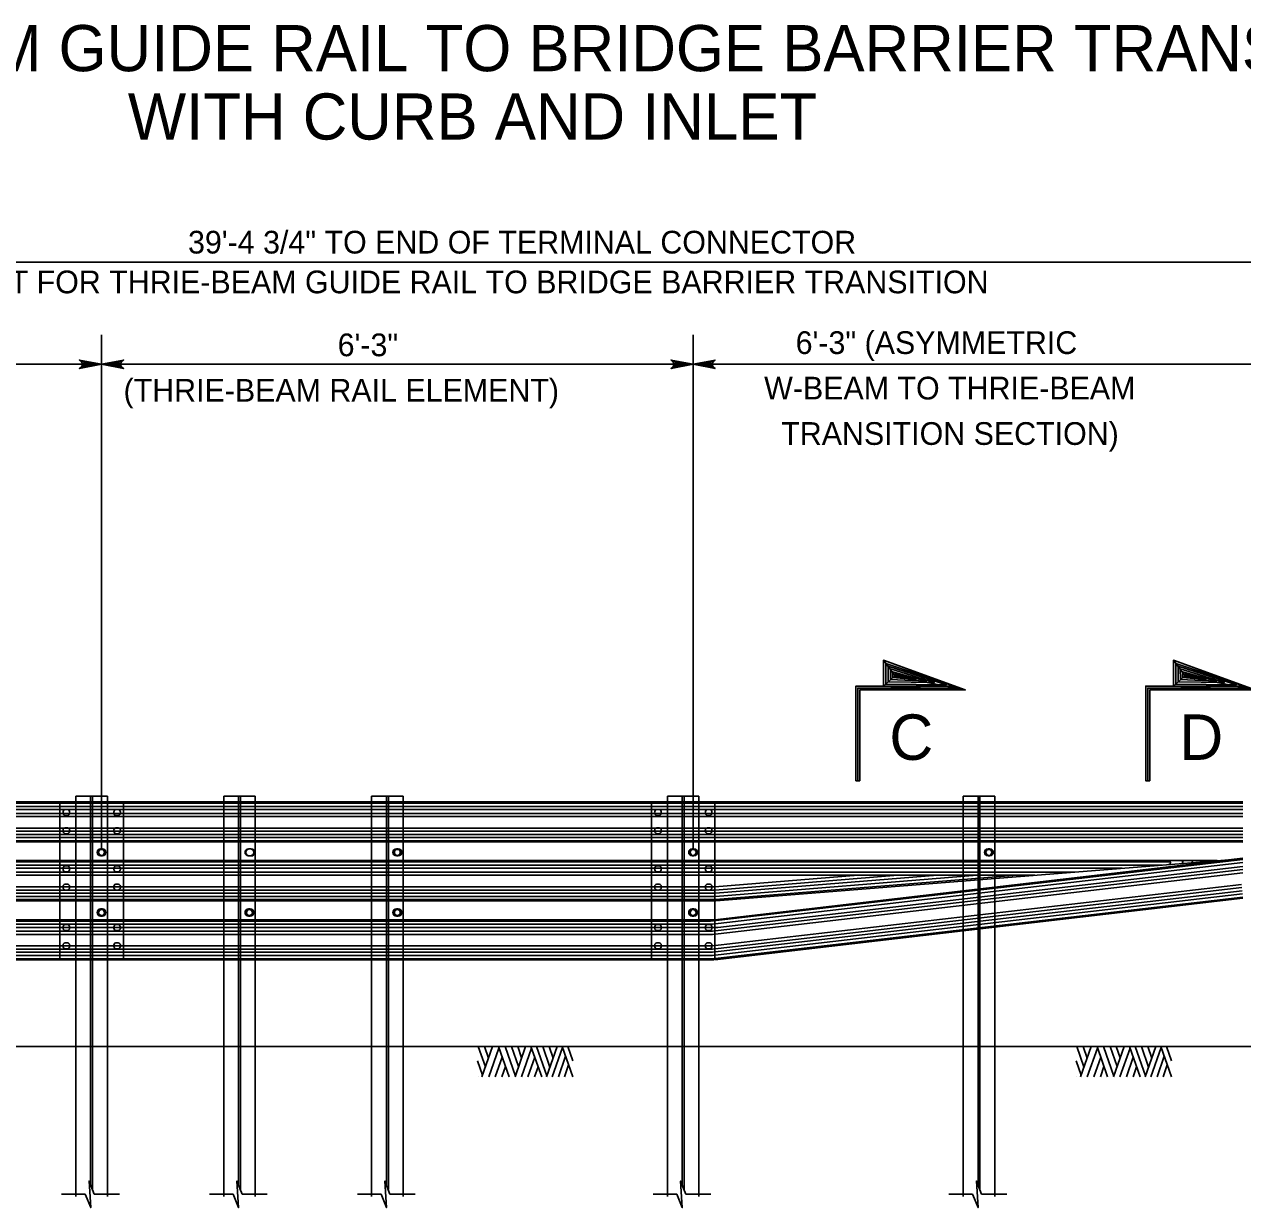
# Model space of a CAD drawing. Extents: x 632007860 to 635435983, y 295418622 to 297794622.
# Drawn here: x 632209523 to 632370402, y 297303698 to 297459928 of the extents above; entities that cross this region are included whole.
import ezdxf

# ---------------------------------------------------------------- set-up
doc = ezdxf.new("R2010")
doc.units = 0
for name, color, linetype in [('2', 7, 'Continuous'), ('S-DETL-DIMS', 7, 'Continuous'), ('S-DETL-T120', 7, 'Continuous'), ('S-DETL-T175', 7, 'Continuous'), ('S-DETL-T240', 7, 'Continuous'), ('S-GRND-MAJR', 7, 'Continuous'), ('S-STEL', 7, 'Continuous')]:
    doc.layers.add(name, color=color, linetype=linetype)

msp = doc.modelspace()

# ---------------------------------------------------------------- linework, layer by layer
at = {"layer": '2'}
for p, q in [((632219711, 297350888), (632219711, 297418941)), ((632297832, 297350888), (632297832, 297418941))]:
    msp.add_line(p, q, dxfattribs=at)
at = {"layer": 'S-DETL-DIMS'}
for p, q in [((632051871, 297428546), (632532195, 297428546)), ((632063630, 297415051), (632529656, 297415051)), ((632217567, 297305456), (632214442, 297305456)), ((632222067, 297305456), (632218739, 297305456)), ((632237097, 297305456), (632233972, 297305456)), ((632241597, 297305456), (632238269, 297305456)), ((632256627, 297305456), (632253502, 297305456)), ((632261128, 297305456), (632257799, 297305456)), ((632295688, 297305456), (632292563, 297305456)), ((632300188, 297305456), (632296860, 297305456)), ((632334748, 297305456), (632331623, 297305456)), ((632339249, 297305456), (632335920, 297305456))]:
    msp.add_line(p, q, dxfattribs=at)
for points in [[(632219711, 297415051), (632216798, 297414505), (632217023, 297414660), (632217138, 297414855), (632217172, 297415051), (632217138, 297415246), (632217023, 297415441), (632216798, 297415597), (632219711, 297415051), (632217023, 297415441), (632217138, 297415246), (632219711, 297415051), (632217172, 297415051), (632217138, 297414855), (632219711, 297415051), (632217023, 297414660)], [(632219711, 297415051), (632222623, 297415597), (632222399, 297415441), (632222283, 297415246), (632222250, 297415051), (632222283, 297414855), (632222399, 297414660), (632222623, 297414505), (632219711, 297415051), (632222399, 297414660), (632222283, 297414855), (632219711, 297415051), (632222250, 297415051), (632222283, 297415246), (632219711, 297415051), (632222399, 297415441)], [(632297832, 297415051), (632294919, 297414505), (632295144, 297414660), (632295260, 297414855), (632295293, 297415051), (632295260, 297415246), (632295144, 297415441), (632294919, 297415597), (632297832, 297415051), (632295144, 297415441), (632295260, 297415246), (632297832, 297415051), (632295293, 297415051), (632295260, 297414855), (632297832, 297415051), (632295144, 297414660)], [(632297832, 297415051), (632300745, 297415597), (632300520, 297415441), (632300404, 297415246), (632300371, 297415051), (632300404, 297414855), (632300520, 297414660), (632300745, 297414505), (632297832, 297415051), (632300520, 297414660), (632300404, 297414855), (632297832, 297415051), (632300371, 297415051), (632300404, 297415246), (632297832, 297415051), (632300520, 297415441)], [(632319584, 297360066), (632319584, 297372305), (632333059, 297372305), (632333775, 297372044), (632319844, 297372044), (632319844, 297360066), (632319324, 297360066), (632319324, 297372565), (632332344, 297372565), (632322969, 297375977), (632322969, 297372565), (632333775, 297372044), (632323305, 297375558), (632323282, 297372815), (632331285, 297372725), (632323587, 297375197), (632323587, 297373109), (632329682, 297373019), (632323880, 297374825), (632323892, 297373425), (632328621, 297373188), (632324163, 297374430), (632324174, 297373685), (632327222, 297373436), (632324411, 297374170), (632324445, 297373854), (632326104, 297373662), (632324417, 297374014), (632322969, 297375977), (632322969, 297372565), (632324445, 297373854), (632333775, 297372044)], [(632372064, 297372044), (632358133, 297372044), (632358133, 297360066), (632357613, 297360066), (632357613, 297372565), (632370633, 297372565), (632361258, 297375977), (632361258, 297372565), (632372064, 297372044), (632361594, 297375558), (632361571, 297372815), (632369574, 297372725), (632361876, 297375197), (632361876, 297373109), (632367971, 297373019), (632362169, 297374825), (632362181, 297373425), (632366910, 297373188), (632362452, 297374430), (632362463, 297373685), (632365510, 297373436), (632362700, 297374170), (632362734, 297373854), (632364393, 297373662), (632362706, 297374014), (632361258, 297375977), (632361258, 297372565), (632362734, 297373854), (632372064, 297372044)], [(632357873, 297360066), (632357873, 297372305), (632371348, 297372305)], [(632217567, 297305456), (632218280, 297303698), (632218068, 297307213), (632218739, 297305456)], [(632237097, 297305456), (632237811, 297303698), (632237598, 297307213), (632238269, 297305456)], [(632256627, 297305456), (632257341, 297303698), (632257128, 297307213), (632257799, 297305456)], [(632295688, 297305456), (632296401, 297303698), (632296189, 297307213), (632296860, 297305456)], [(632334748, 297305456), (632335462, 297303698), (632335249, 297307213), (632335920, 297305456)]]:
    msp.add_lwpolyline(points, dxfattribs=at)
for points in [[(632319844, 297360066), (632319324, 297360066), (632319324, 297372565), (632322969, 297372565), (632322969, 297375977), (632333775, 297372044), (632319844, 297372044)], [(632358133, 297360066), (632357613, 297360066), (632357613, 297372565), (632361258, 297372565), (632361258, 297375977), (632372064, 297372044), (632358133, 297372044)]]:
    msp.add_lwpolyline(points, close=True, dxfattribs=at)
at = {"layer": 'S-GRND-MAJR'}
for p, q in [((632051871, 297324978), (632588398, 297324978)), ((632270406, 297322272), (632269458, 297324960)), ((632269946, 297320953), (632271345, 297324960)), ((632270809, 297323430), (632270284, 297324960)), ((632270847, 297320953), (632272189, 297324774)), ((632273532, 297320953), (632272124, 297324960)), ((632274358, 297321065), (632272997, 297324960)), ((632274790, 297322310), (632273870, 297324960)), ((632274320, 297320953), (632275719, 297324960)), ((632275184, 297323479), (632274677, 297324960)), ((632275156, 297320953), (632276489, 297324761)), ((632277841, 297320953), (632276423, 297324960)), ((632278526, 297321078), (632277165, 297324960)), ((632278930, 297322235), (632277981, 297324960)), ((632278479, 297320953), (632279878, 297324973)), ((632279352, 297323442), (632278826, 297324960)), ((632279230, 297320953), (632280582, 297324836)), ((632281952, 297320953), (632280554, 297324960)), ((632281952, 297323094), (632281305, 297324960)), ((632349452, 297322272), (632348504, 297324960)), ((632348992, 297320953), (632350391, 297324960)), ((632349856, 297323430), (632349330, 297324960)), ((632349893, 297320953), (632351236, 297324774)), ((632352578, 297320953), (632351170, 297324960)), ((632353404, 297321065), (632352043, 297324960)), ((632353836, 297322310), (632352916, 297324960)), ((632353366, 297320953), (632354765, 297324960)), ((632354230, 297323479), (632353723, 297324960)), ((632354202, 297320953), (632355535, 297324761)), ((632356887, 297320953), (632355469, 297324960)), ((632357572, 297321078), (632356211, 297324960)), ((632357976, 297322235), (632357028, 297324960)), ((632357525, 297320953), (632358924, 297324973)), ((632358398, 297323442), (632357872, 297324960)), ((632358276, 297320953), (632359628, 297324836)), ((632360998, 297320953), (632359600, 297324960)), ((632360998, 297323094), (632360351, 297324960)), ((632270030, 297321202), (632269364, 297323094)), ((632271711, 297320953), (632272621, 297323554)), ((632272565, 297320953), (632273044, 297322335)), ((632276019, 297320953), (632276921, 297323554)), ((632276902, 297320953), (632277362, 297322297)), ((632280056, 297320953), (632280995, 297323679)), ((632280854, 297320953), (632281398, 297322534)), ((632349076, 297321202), (632348410, 297323094)), ((632350757, 297320953), (632351667, 297323554)), ((632351611, 297320953), (632352090, 297322335)), ((632355066, 297320953), (632355967, 297323554)), ((632355948, 297320953), (632356408, 297322297)), ((632359102, 297320953), (632360041, 297323679)), ((632359900, 297320953), (632360445, 297322534)), ((632269453, 297320953), (632269453, 297320953)), ((632348499, 297320953), (632348499, 297320953))]:
    msp.add_line(p, q, dxfattribs=at)
at = {"layer": 'S-STEL'}
for p, q in [((632216321, 297358026), (632220488, 297358026)), ((632216321, 297358026), (632216321, 297356984)), ((632218274, 297358026), (632218274, 297306587)), ((632218534, 297358026), (632218534, 297306076)), ((632220488, 297358026), (632220488, 297356984)), ((632235851, 297358026), (632240018, 297358026)), ((632235851, 297358026), (632235851, 297356984)), ((632237805, 297358026), (632237805, 297306587)), ((632238065, 297358026), (632238065, 297306076)), ((632240018, 297358026), (632240018, 297356984)), ((632255381, 297358026), (632259549, 297358026)), ((632255381, 297358026), (632255381, 297356984)), ((632257335, 297358026), (632257335, 297306587)), ((632257595, 297358026), (632257595, 297306076)), ((632259549, 297358026), (632259549, 297356984)), ((632294442, 297358026), (632298609, 297358026)), ((632294442, 297358026), (632294442, 297356984)), ((632296395, 297358026), (632296395, 297306587)), ((632296655, 297358026), (632296655, 297306076)), ((632298609, 297358026), (632298609, 297357268)), ((632333502, 297358026), (632337670, 297358026)), ((632333502, 297358026), (632333502, 297356984)), ((632335456, 297358026), (632335456, 297306587)), ((632335716, 297358026), (632335716, 297306076)), ((632337670, 297358026), (632337670, 297356984)), ((632051871, 297357268), (632370449, 297357268)), ((632051871, 297357099), (632370449, 297357099)), ((632051871, 297356678), (632370449, 297356678)), ((632051871, 297356256), (632370449, 297356256)), ((632214207, 297336435), (632214207, 297357268)), ((632214907, 297356256), (632215225, 297356256)), ((632216321, 297356984), (632216321, 297336435)), ((632220488, 297356984), (632220488, 297336435)), ((632221902, 297356256), (632221584, 297356256)), ((632222602, 297336435), (632222602, 297357268)), ((632235851, 297356984), (632235851, 297336435)), ((632240018, 297356984), (632240018, 297336435)), ((632255381, 297356984), (632255381, 297336435)), ((632259549, 297356984), (632259549, 297336435)), ((632292328, 297336435), (632292328, 297357268)), ((632293028, 297356256), (632293346, 297356256)), ((632294442, 297356984), (632294442, 297336435)), ((632298609, 297357268), (632298609, 297336435)), ((632300023, 297356256), (632299705, 297356256)), ((632300723, 297336435), (632300723, 297357268)), ((632333502, 297356984), (632333502, 297340244)), ((632337670, 297356984), (632337670, 297340728)), ((632051871, 297355750), (632370449, 297355750)), ((632051871, 297355329), (632370449, 297355329)), ((632215242, 297355473), (632214924, 297355473)), ((632221616, 297355473), (632221934, 297355473)), ((632293363, 297355473), (632293045, 297355473)), ((632299737, 297355473), (632300055, 297355473)), ((632051871, 297353811), (632370449, 297353811)), ((632051871, 297353389), (632370449, 297353389)), ((632051871, 297352968), (632370449, 297352968)), ((632214924, 297353850), (632215242, 297353850)), ((632215242, 297353068), (632214924, 297353068)), ((632221934, 297353850), (632221616, 297353850)), ((632221616, 297353068), (632221934, 297353068)), ((632293045, 297353850), (632293363, 297353850)), ((632293363, 297353068), (632293045, 297353068)), ((632300055, 297353850), (632299737, 297353850)), ((632299737, 297353068), (632300055, 297353068)), ((632051871, 297352546), (632370449, 297352546)), ((632051871, 297352125), (632370449, 297352125)), ((632051871, 297351994), (632370449, 297351956)), ((632219129, 297350608), (632219129, 297350600)), ((632219129, 297350608), (632219129, 297350600)), ((632219827, 297351074), (632219594, 297351074)), ((632219827, 297351074), (632219594, 297351074)), ((632219594, 297350135), (632219827, 297350135)), ((632219594, 297350135), (632219827, 297350135)), ((632220293, 297350600), (632220293, 297350608)), ((632220293, 297350600), (632220293, 297350608)), ((632238659, 297350608), (632238659, 297350600)), ((632238659, 297350608), (632238659, 297350600)), ((632238775, 297350604), (632238775, 297350596)), ((632239357, 297351074), (632239125, 297351074)), ((632239357, 297351074), (632239125, 297351074)), ((632239125, 297350135), (632239357, 297350135)), ((632239125, 297350135), (632239357, 297350135)), ((632239474, 297351070), (632239241, 297351070)), ((632239241, 297350130), (632239474, 297350130)), ((632239823, 297350600), (632239823, 297350608)), ((632239823, 297350600), (632239823, 297350608)), ((632239939, 297350596), (632239939, 297350604)), ((632258189, 297350608), (632258189, 297350600)), ((632258189, 297350608), (632258189, 297350600)), ((632258888, 297351074), (632258655, 297351074)), ((632258888, 297351074), (632258655, 297351074)), ((632258655, 297350135), (632258888, 297350135)), ((632258655, 297350135), (632258888, 297350135)), ((632259353, 297350600), (632259353, 297350608)), ((632259353, 297350600), (632259353, 297350608)), ((632297250, 297350608), (632297250, 297350600)), ((632297250, 297350608), (632297250, 297350600)), ((632297948, 297351074), (632297715, 297351074)), ((632297948, 297351074), (632297715, 297351074)), ((632297715, 297350135), (632297948, 297350135)), ((632297715, 297350135), (632297948, 297350135)), ((632298414, 297350600), (632298414, 297350608)), ((632298414, 297350600), (632298414, 297350608)), ((632300133, 297341509), (632370449, 297349680)), ((632300723, 297341707), (632370449, 297349849)), ((632300853, 297344190), (632368617, 297349635)), ((632336310, 297350608), (632336310, 297350600)), ((632336310, 297350608), (632336310, 297350600)), ((632337009, 297351074), (632336776, 297351074)), ((632337009, 297351074), (632336776, 297351074)), ((632336776, 297350135), (632337009, 297350135)), ((632336776, 297350135), (632337009, 297350135)), ((632337474, 297350600), (632337474, 297350608)), ((632337474, 297350600), (632337474, 297350608)), ((632051871, 297349512), (632367052, 297349512)), ((632051871, 297349344), (632360867, 297349344)), ((632051871, 297348922), (632359748, 297348922)), ((632051871, 297348501), (632354501, 297348501)), ((632051871, 297347995), (632348205, 297347995)), ((632214907, 297348837), (632215225, 297348837)), ((632215242, 297348040), (632214924, 297348040)), ((632221902, 297348837), (632221584, 297348837)), ((632221616, 297348040), (632221934, 297348040)), ((632293028, 297348837), (632293346, 297348837)), ((632293363, 297348040), (632293045, 297348040)), ((632300023, 297348837), (632299705, 297348837)), ((632299737, 297348040), (632300055, 297348040)), ((632300383, 297341117), (632370449, 297349258)), ((632300383, 297340189), (632370449, 297348331)), ((632301109, 297340695), (632370449, 297348753)), ((632051871, 297347573), (632342958, 297347573)), ((632214924, 297346418), (632215242, 297346418)), ((632221934, 297346418), (632221616, 297346418)), ((632293045, 297346418), (632293363, 297346418)), ((632300055, 297346418), (632299737, 297346418)), ((632300383, 297339768), (632370449, 297347909)), ((632300703, 297346054), (632319612, 297347573)), ((632300736, 297345635), (632324858, 297347573)), ((632300770, 297345216), (632330105, 297347573)), ((632300804, 297344798), (632335352, 297347573)), ((632300837, 297344379), (632340599, 297347573)), ((632051871, 297346055), (632300723, 297346055)), ((632051871, 297345634), (632300723, 297345634)), ((632051871, 297345213), (632300723, 297345213)), ((632051871, 297344791), (632300723, 297344791)), ((632215225, 297345633), (632214907, 297345633)), ((632221584, 297345633), (632221902, 297345633)), ((632292328, 297346056), (632300723, 297346056)), ((632293346, 297345633), (632293028, 297345633)), ((632299705, 297345633), (632300023, 297345633)), ((632300383, 297338250), (632370236, 297346367)), ((632300383, 297337829), (632370285, 297345951)), ((632300383, 297337407), (632370333, 297345535)), ((632300383, 297336986), (632370381, 297345119)), ((632051871, 297344369), (632300723, 297344369)), ((632051871, 297344190), (632300853, 297344190)), ((632300383, 297336564), (632370430, 297344704)), ((632300723, 297336435), (632370449, 297344537)), ((632051871, 297341707), (632300723, 297341707)), ((632219129, 297342666), (632219129, 297342658)), ((632219827, 297343132), (632219594, 297343132)), ((632219594, 297342193), (632219827, 297342193)), ((632220293, 297342658), (632220293, 297342666)), ((632238659, 297342666), (632238659, 297342658)), ((632239357, 297343132), (632239125, 297343132)), ((632239125, 297342193), (632239357, 297342193)), ((632239823, 297342658), (632239823, 297342666)), ((632258189, 297342666), (632258189, 297342658)), ((632258888, 297343132), (632258655, 297343132)), ((632258655, 297342193), (632258888, 297342193)), ((632259353, 297342658), (632259353, 297342666)), ((632297250, 297342666), (632297250, 297342658)), ((632297948, 297343132), (632297715, 297343132)), ((632297715, 297342193), (632297948, 297342193)), ((632298414, 297342658), (632298414, 297342666)), ((632051871, 297341509), (632300133, 297341509)), ((632051871, 297341117), (632300383, 297341117)), ((632051871, 297340695), (632301109, 297340695)), ((632051871, 297340189), (632300383, 297340189)), ((632214907, 297341081), (632215225, 297341081)), ((632215242, 297340285), (632214924, 297340285)), ((632221902, 297341081), (632221584, 297341081)), ((632221616, 297340285), (632221934, 297340285)), ((632293028, 297341081), (632293346, 297341081)), ((632293363, 297340285), (632293045, 297340285)), ((632300023, 297341081), (632299705, 297341081)), ((632299737, 297340285), (632300055, 297340285)), ((632333502, 297340244), (632333502, 297324694)), ((632337670, 297340728), (632337670, 297324694)), ((632051871, 297339768), (632300383, 297339768)), ((632214924, 297338662), (632215242, 297338662)), ((632221934, 297338662), (632221616, 297338662)), ((632293045, 297338662), (632293363, 297338662)), ((632300055, 297338662), (632299737, 297338662)), ((632051871, 297338250), (632300383, 297338250)), ((632051871, 297337829), (632300383, 297337829)), ((632051871, 297337407), (632300383, 297337407)), ((632051871, 297336986), (632300383, 297336986)), ((632215225, 297337878), (632214907, 297337878)), ((632221584, 297337878), (632221902, 297337878)), ((632293346, 297337878), (632293028, 297337878)), ((632299705, 297337878), (632300023, 297337878)), ((632051871, 297336564), (632300383, 297336564)), ((632051871, 297336435), (632300561, 297336435)), ((632216321, 297336435), (632216321, 297324694)), ((632220488, 297336435), (632220488, 297324694)), ((632235851, 297336435), (632235851, 297324694)), ((632240018, 297336435), (632240018, 297324694)), ((632255381, 297336435), (632255381, 297324694)), ((632259549, 297336435), (632259549, 297324694)), ((632294442, 297336435), (632294442, 297324694)), ((632298609, 297336435), (632298609, 297324694)), ((632216321, 297324694), (632216321, 297305172)), ((632220488, 297324694), (632220488, 297305172)), ((632235851, 297324694), (632235851, 297305172)), ((632240018, 297324694), (632240018, 297305172)), ((632255381, 297324694), (632255381, 297305172)), ((632259549, 297324694), (632259549, 297305172)), ((632294442, 297324694), (632294442, 297305172)), ((632298609, 297324694), (632298609, 297305172)), ((632333502, 297324694), (632333502, 297305172)), ((632337670, 297324694), (632337670, 297305172))]:
    msp.add_line(p, q, dxfattribs=at)
for centre in [(632219711, 297350604), (632258771, 297350604), (632297832, 297350604), (632336892, 297350604), (632219711, 297342662), (632239241, 297342662), (632258771, 297342662), (632297832, 297342662)]:
    msp.add_circle(centre, 391, dxfattribs=at)
for centre, radius, start, end in [((632219594, 297350608), 466, 90, 180), ((632219594, 297350608), 466, 90, 180), ((632219594, 297350600), 466, 180, 270), ((632219594, 297350600), 466, 180, 270), ((632219827, 297350608), 466, 0, 90), ((632219827, 297350608), 466, 0, 90), ((632219827, 297350600), 466, 270, 360), ((632219827, 297350600), 466, 270, 360), ((632239125, 297350608), 466, 90, 180), ((632239125, 297350608), 466, 90, 180), ((632239125, 297350600), 466, 180, 270), ((632239125, 297350600), 466, 180, 270), ((632239241, 297350604), 466, 90, 180), ((632239241, 297350596), 466, 180, 270), ((632239357, 297350608), 466, 0, 90), ((632239357, 297350608), 466, 0, 90), ((632239357, 297350600), 466, 270, 360), ((632239357, 297350600), 466, 270, 360), ((632239474, 297350604), 466, 0, 90), ((632239474, 297350596), 466, 270, 360), ((632258655, 297350608), 466, 90, 180), ((632258655, 297350608), 466, 90, 180), ((632258655, 297350600), 466, 180, 270), ((632258655, 297350600), 466, 180, 270), ((632258888, 297350608), 466, 0, 90), ((632258888, 297350608), 466, 0, 90), ((632258888, 297350600), 466, 270, 360), ((632258888, 297350600), 466, 270, 360), ((632297715, 297350608), 466, 90, 180), ((632297715, 297350608), 466, 90, 180), ((632297715, 297350600), 466, 180, 270), ((632297715, 297350600), 466, 180, 270), ((632297948, 297350608), 466, 0, 90), ((632297948, 297350608), 466, 0, 90), ((632297948, 297350600), 466, 270, 360), ((632297948, 297350600), 466, 270, 360), ((632336776, 297350608), 466, 90, 180), ((632336776, 297350608), 466, 90, 180), ((632336776, 297350600), 466, 180, 270), ((632336776, 297350600), 466, 180, 270), ((632337009, 297350608), 466, 0, 90), ((632337009, 297350608), 466, 0, 90), ((632337009, 297350600), 466, 270, 360), ((632337009, 297350600), 466, 270, 360), ((632360622, 297349255), 261, 279.51241, 80.8982), ((632362323, 297349321), 195, 279.51241, 80.8982), ((632363622, 297349372), 140, 279.51241, 80.8982), ((632364982, 297349428), 85.8, 278.65289, 80.03868), ((632219594, 297342666), 466, 90, 180), ((632219594, 297342658), 466, 180, 270), ((632219827, 297342666), 466, 0, 90), ((632219827, 297342658), 466, 270, 360), ((632239125, 297342666), 466, 90, 180), ((632239125, 297342658), 466, 180, 270), ((632239357, 297342666), 466, 0, 90), ((632239357, 297342658), 466, 270, 360), ((632258655, 297342666), 466, 90, 180), ((632258655, 297342658), 466, 180, 270), ((632258888, 297342666), 466, 0, 90), ((632258888, 297342658), 466, 270, 360), ((632297715, 297342666), 466, 90, 180), ((632297715, 297342658), 466, 180, 270), ((632297948, 297342666), 466, 0, 90), ((632297948, 297342658), 466, 270, 360)]:
    msp.add_arc(centre, radius, start, end, dxfattribs=at)
for centre, major_axis, start_param, end_param in [((632214923, 297355864), (0, -391), 3.1395093, 6.2852686), ((632215219, 297355864), (0, 391), 3.1395093, 6.2852686), ((632221615, 297355864), (0, 391), 6.281102, 9.4268613), ((632221911, 297355864), (0, -391), 6.281102, 9.4268613), ((632293044, 297355864), (0, -391), 3.1395093, 6.2852686), ((632293340, 297355864), (0, 391), 3.1395093, 6.2852686), ((632299736, 297355864), (0, 391), 6.281102, 9.4268613), ((632300032, 297355864), (0, -391), 6.281102, 9.4268613), ((632214923, 297353459), (0, -391), 3.1395093, 6.2852686), ((632215219, 297353459), (0, 391), 3.1395093, 6.2852686), ((632221615, 297353459), (0, 391), 6.281102, 9.4268613), ((632221911, 297353459), (0, -391), 6.281102, 9.4268613), ((632293044, 297353459), (0, -391), 3.1395093, 6.2852686), ((632293340, 297353459), (0, 391), 3.1395093, 6.2852686), ((632299736, 297353459), (0, 391), 6.281102, 9.4268613), ((632300032, 297353459), (0, -391), 6.281102, 9.4268613), ((632214923, 297348432), (0, -391), 3.1395093, 6.2852686), ((632215219, 297348432), (0, 391), 3.1395093, 6.2852686), ((632221615, 297348432), (0, 391), 6.281102, 9.4268613), ((632221911, 297348432), (0, -391), 6.281102, 9.4268613), ((632293044, 297348432), (0, -391), 3.1395093, 6.2852686), ((632293340, 297348432), (0, 391), 3.1395093, 6.2852686), ((632299736, 297348432), (0, 391), 6.281102, 9.4268613), ((632300032, 297348432), (0, -391), 6.281102, 9.4268613), ((632214923, 297346026), (0, -391), 3.1395093, 6.2852686), ((632215219, 297346026), (0, 391), 3.1395093, 6.2852686), ((632221615, 297346026), (0, 391), 6.281102, 9.4268613), ((632221911, 297346026), (0, -391), 6.281102, 9.4268613), ((632293044, 297346026), (0, -391), 3.1395093, 6.2852686), ((632293340, 297346026), (0, 391), 3.1395093, 6.2852686), ((632299736, 297346026), (0, 391), 6.281102, 9.4268613), ((632300032, 297346026), (0, -391), 6.281102, 9.4268613), ((632214923, 297340676), (0, -391), 3.1395093, 6.2852686), ((632215219, 297340676), (0, 391), 3.1395093, 6.2852686), ((632221615, 297340676), (0, 391), 6.281102, 9.4268613), ((632221911, 297340676), (0, -391), 6.281102, 9.4268613), ((632293044, 297340676), (0, -391), 3.1395093, 6.2852686), ((632293340, 297340676), (0, 391), 3.1395093, 6.2852686), ((632299736, 297340676), (0, 391), 6.281102, 9.4268613), ((632300032, 297340676), (0, -391), 6.281102, 9.4268613), ((632214923, 297338271), (0, -391), 3.1395093, 6.2852686), ((632215219, 297338271), (0, 391), 3.1395093, 6.2852686), ((632221615, 297338271), (0, 391), 6.281102, 9.4268613), ((632221911, 297338271), (0, -391), 6.281102, 9.4268613), ((632293044, 297338271), (0, -391), 3.1395093, 6.2852686), ((632293340, 297338271), (0, 391), 3.1395093, 6.2852686), ((632299736, 297338271), (0, 391), 6.281102, 9.4268613), ((632300032, 297338271), (0, -391), 6.281102, 9.4268613)]:
    msp.add_ellipse(centre, major_axis=major_axis, ratio=0.7543445, start_param=start_param, end_param=end_param, dxfattribs=at)

# ---------------------------------------------------------------- texts
at = {"layer": 'S-DETL-T120'}
for s, height, p in [('39\'-4 3/4" TO END OF TERMINAL CONNECTOR', 2999.85, (632231134, 297429671)), ('PAY LIMIT FOR THRIE-BEAM GUIDE RAIL TO BRIDGE BARRIER TRANSITION', 2999.85, (632190636, 297424421)), (' 6\'-3"', 2999.8, (632249782, 297416112)), (' 6\'-3" (ASYMMETRIC', 2999.85, (632310263, 297416405)), ('(THRIE-BEAM RAIL ELEMENT)', 2999.85, (632222618, 297410113)), ('W-BEAM TO THRIE-BEAM', 2999.85, (632307216, 297410405)), ('TRANSITION SECTION)', 2999.85, (632309472, 297404406))]:
    msp.add_text(s, height=height, dxfattribs=at).set_placement(p)
at = {"layer": 'S-DETL-T175'}
for s, p in [('ELEVATION VIEW FOR THRIE-BEAM GUIDE RAIL TO BRIDGE BARRIER TRANSITION', (632070911, 297453742)), ('WITH CURB AND INLET', (632223191, 297444717))]:
    msp.add_text(s, height=6096, dxfattribs=at).set_placement(p)
at = {"layer": 'S-DETL-T240'}
for s, p in [('C', (632323751, 297362816)), ('D', (632362040, 297362816))]:
    msp.add_text(s, height=6000, dxfattribs=at).set_placement(p)

doc.saveas('drawing.dxf')
